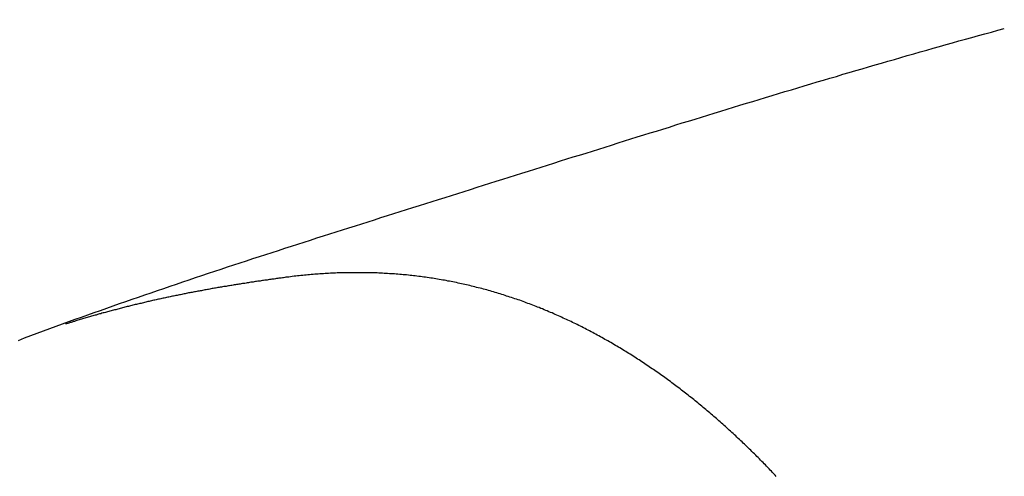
# Model space of a CAD drawing. Header units: millimetres. Extents: x -604189 to 881711, y -381903 to -7297.
# Tile 540 of 656: x -579599 to -579531, y -163908 to -163876. Entities that reach past the tile are written whole.
import ezdxf

# ---------------------------------------------------------------- set-up
doc = ezdxf.new("R2010")
doc.units = ezdxf.units.MM
doc.header["$LTSCALE"] = 100
doc.linetypes.add('0.5_0.5', pattern=[1, 0.5, -0.5])
doc.linetypes.add('ACAD_ISO04W100', pattern=[30.5, 24, -3, 0.5, -3])
doc.layers.get('Defpoints').update_dxf_attribs({"color": 30})
doc.layers.add('OPIS', color=7, linetype='Continuous')
doc.layers.add('strop osie', color=80, linetype='ACAD_ISO04W100', lineweight=5)
doc.styles.get("Standard").update_dxf_attribs({"font": 'romans.shx', "width": 0.5})
doc.dimstyles.new('1 50', dxfattribs={"dimtxt": 150, "dimasz": 80, "dimexe": 1, "dimexo": 1, "dimgap": 20, "dimtad": 1, "dimdec": 0, "dimlfac": 0.1, "dimtxsty": 'Standard', "dimblk": 'ARCHTICK', "dimcen": 200, "dimclrd": 2, "dimadec": 1, "dimazin": 0, "dimtfac": 1, "dimtdec": 0, "dimtmove": 0, "dimatfit": 3, "dimldrblk": 'ARCHTICK', "dimfxl": 120, "dimfxlon": 1, "dimtfill": 1, "dimarcsym": 0})

# ---------------------------------------------------------------- blocks, each defined once
blk = doc.blocks.new('_ArchTick')
at = {"layer": 'strop osie', "color": 0, "const_width": 0.15}
blk.add_lwpolyline([(-0.5, -0.5), (0.5, 0.5)], dxfattribs=at)
blk = doc.blocks.new('*D3294')
at = {"layer": 'Defpoints', "color": 0, "linetype": 'ByBlock', "lineweight": 5, "transparency": 16777216}
for p in [(-595783.126, -159420.303), (-593748.924, -159420.303), (-552118.935, -179940.303)]:
    blk.add_point(p, dxfattribs=at)
at = {"layer": 'OPIS', "color": 0, "linetype": 'Continuous', "lineweight": -2, "transparency": 16777216}
for p, q in [((-595723.126, -159420.303), (-595784.126, -159420.303)), ((-595723.126, -179940.303), (-595784.126, -179940.303))]:
    blk.add_line(p, q, dxfattribs=at)
at = {"layer": 'OPIS', "color": 2, "lineweight": -2, "transparency": 16777216}
blk.add_line((-595783.126, -179940.303), (-595783.126, -159420.303), dxfattribs=at)
at = {"layer": 'OPIS', "color": 2, "linetype": 'ByBlock', "lineweight": -2, "transparency": 16777216, "xscale": 80, "yscale": 80, "zscale": 80}
for p, rotation in [((-595783.126, -159420.303), 90), ((-595783.126, -179940.303), 270)]:
    blk.add_blockref('_ArchTick', p, dxfattribs=dict(at, rotation=rotation))
at = {"layer": 'OPIS', "color": 0, "linetype": 'ByBlock', "lineweight": 13, "transparency": 16777216, "insert": (-595878.126, -169680.303), "char_height": 150, "attachment_point": 5, "rotation": 90, "bg_fill": 3, "box_fill_scale": 1.1, "bg_fill_color": 256, "bg_fill_true_color": 13158600, "bg_fill_transparency": 0}
blk.add_mtext('2052', dxfattribs=at)

msp = doc.modelspace()

# ---------------------------------------------------------------- dimensions: what is measured, and where the dimension line sits
at = {"layer": 'OPIS', "color": 0, "linetype": 'ByBlock', "lineweight": 13}
dim = msp.add_linear_dim(base=(-595783.126, -159420.303), p1=(-552118.935, -179940.303), p2=(-593748.924, -159420.303), angle=90, dimstyle='1 50', override={"dimtmove": 1, "dimfxl": 60, "dimarcsym": 1}, dxfattribs=at)
dim.commit()
dim.dimension.update_dxf_attribs({"geometry": '*D3294', "text_midpoint": (-595878.126, -169680.303)})

# ---------------------------------------------------------------- next in the draw order: hatches: boundary and pattern name
at = {"layer": 'OPIS', "linetype": '0.5_0.5', "lineweight": 13}
h = msp.add_hatch(dxfattribs=at)
h.set_pattern_fill('ANSI37', color=0, scale=130)
h.set_pattern_definition([(45, (-597218.54, 256668.8), (-291.85832, 291.85832), []), (135, (-597218.54, 256668.8), (-291.85832, -291.85832), [])])
edge = h.paths.add_edge_path(flags=16)
edge.add_line((-570958.916, -168985.281), (-571058.916, -168985.281))
edge.add_line((-571058.916, -168985.281), (-572598.916, -168985.281))
edge.add_line((-572598.916, -168985.281), (-572598.915, -170470.3))
edge.add_line((-572598.915, -170470.3), (-570825.763, -170470.3))
edge.add_arc((-570508.916, -170339.099), 342.937, 180, 202.49364, ccw=False)
edge.add_arc((-570508.916, -170339.099), 342.937, 90, 180, ccw=False)
edge.add_line((-570508.916, -169996.163), (-570508.916, -169764.704))
edge.add_arc((-570058.916, -168985.281), 900, 180, 240, ccw=False)
edge = h.paths.add_edge_path(flags=17)
edge.add_line((-569358.915, -170085.281), (-569358.916, -168985.281))
edge.add_line((-569358.916, -168985.281), (-569358.917, -168985.281))
edge.add_line((-569358.917, -168985.281), (-569958.916, -168985.281))
edge.add_line((-569958.916, -168985.281), (-570058.916, -168985.281))
edge.add_line((-570058.916, -168985.281), (-570058.916, -168925.281))
edge.add_line((-570058.916, -168925.281), (-569958.916, -168925.281))
edge.add_line((-569958.916, -168925.281), (-569958.916, -168865.281))
edge.add_line((-569958.916, -168865.281), (-569358.916, -168865.281))
edge.add_line((-569358.916, -168865.281), (-569358.917, -166865.281))
edge.add_line((-569358.917, -166865.281), (-574098.917, -166865.286))
edge.add_line((-574098.917, -166865.286), (-574098.914, -171970.3))
edge.add_line((-574098.914, -171970.3), (-572608.913, -171970.3))
edge.add_line((-572608.913, -171970.3), (-571504.913, -170590.3))
edge.add_line((-571504.913, -170590.3), (-572718.915, -170590.3))
edge.add_line((-572718.915, -170590.3), (-572718.916, -168865.281))
edge.add_line((-572718.916, -168865.281), (-571058.916, -168865.281))
edge.add_line((-571058.916, -168865.281), (-571058.916, -168925.281))
edge.add_line((-571058.916, -168925.281), (-570958.916, -168925.281))
edge.add_line((-570958.916, -168925.281), (-570958.916, -168985.281))
edge.add_arc((-570058.916, -168985.281), 900, 180, 240)
edge.add_line((-570508.916, -169764.704), (-570508.916, -169996.163))
edge.add_arc((-570508.916, -170339.099), 342.937, 0, 90, ccw=False)
edge.add_arc((-570508.916, -170339.099), 342.937, 208.97989, 360, ccw=False)
edge.add_line((-570808.913, -170505.253), (-570808.913, -171171.086))
edge.add_arc((-570808.913, -171220.3), 49.214, 0, 90, ccw=False)
edge.add_arc((-570808.913, -171220.3), 49.214, 270, 360, ccw=False)
edge.add_line((-570808.913, -171269.514), (-570808.913, -171970.3))
edge.add_line((-570808.913, -171970.3), (-569358.914, -171970.3))
edge.add_line((-569358.914, -171970.3), (-569358.915, -170085.281))
h.paths.add_polyline_path([(-561118.924, -159870.303), (-590334.655, -159870.303), (-590334.655, -161470.303), (-562318.924, -161470.303), (-562318.924, -172095.292), (-561118.924, -172095.291), (-561118.924, -168350.303), (-552073.919, -168350.303), (-552073.92, -167150.303), (-561118.924, -167150.303)])
h.paths.add_polyline_path([(-572856.927, -169813.68), (-569451.07, -169813.68), (-569451.07, -169408.68), (-572856.927, -169408.68)], flags=16)
at = {"layer": 'OPIS', "linetype": 'ByBlock', "lineweight": 15}
h = msp.add_hatch(dxfattribs=at)
h.set_pattern_fill('ANSI37', color=0, scale=80, angle=45)
h.set_pattern_definition([(90, (-298582.96, 32475.8), (-254, 0), []), (180, (-298582.96, 32475.8), (-3e-14, -254), [])])
edge = h.paths.add_edge_path()
edge.add_arc((-579589.086, -167378.931), 50, 0, 90)
edge.add_line((-579589.086, -167328.931), (-579794.086, -167328.93))
edge.add_arc((-579794.086, -167378.93), 50, 89.99957, 180)
edge.add_line((-579844.086, -167378.93), (-579844.086, -167822.93))
edge.add_arc((-579794.086, -167822.93), 50, 180, 270)
edge.add_line((-579794.086, -167872.93), (-579589.085, -167872.931))
edge.add_arc((-579589.086, -167822.931), 50, 270.00137, 360)
edge.add_line((-579539.086, -167822.931), (-579539.086, -167378.931))
edge = h.paths.add_edge_path()
edge.add_arc((-579589.086, -167378.931), 50, 0, 90)
edge.add_line((-579589.086, -167328.931), (-579794.086, -167328.93))
edge.add_arc((-579794.086, -167378.93), 50, 89.99957, 180)
edge.add_line((-579844.086, -167378.93), (-579844.086, -167822.93))
edge.add_arc((-579794.086, -167822.93), 50, 180, 270)
edge.add_line((-579794.086, -167872.93), (-579589.085, -167872.931))
edge.add_arc((-579589.086, -167822.931), 50, 270.00137, 360)
edge.add_line((-579539.086, -167822.931), (-579539.086, -167378.931))
edge = h.paths.add_edge_path()
edge.add_line((-579899.087, -167300.93), (-579424.086, -167300.93))
edge.add_line((-579424.086, -167300.93), (-579424.086, -167900.93))
edge.add_line((-579424.086, -167900.93), (-579898.789, -167900.93))
edge.add_arc((-579899.086, -167892.935), 8, 180, 272.12845, ccw=False)
edge.add_line((-579907.086, -167892.935), (-579907.086, -167308.93))
edge.add_arc((-579899.086, -167308.93), 8, 90.0036, 180, ccw=False)
h.paths.add_polyline_path([(-581519.932, -164217.829), (-581520.004, -164223.092), (-581520.079, -164228.355), (-581520.156, -164233.617), (-581520.235, -164238.88), (-581520.318, -164244.143), (-581520.402, -164249.406), (-581520.489, -164254.669), (-581520.579, -164259.931), (-581520.671, -164265.194), (-581520.766, -164270.457), (-581520.863, -164275.719), (-581520.962, -164280.982), (-581521.064, -164286.244), (-581521.169, -164291.506), (-581521.276, -164296.769), (-581521.386, -164302.031), (-581521.498, -164307.293), (-581521.613, -164312.556), (-581521.73, -164317.818), (-581521.85, -164323.08), (-581521.972, -164328.342), (-581522.097, -164333.604), (-581522.225, -164338.866), (-581522.355, -164344.127), (-581522.488, -164349.389), (-581522.623, -164354.651), (-581522.76, -164359.913), (-581522.901, -164365.174), (-581523.043, -164370.436), (-581523.189, -164375.697), (-581523.337, -164380.958), (-581523.487, -164386.22), (-581523.64, -164391.481), (-581523.795, -164396.742), (-581523.953, -164402.003), (-581874.489, -164402.003), (-581874.664, -164396.198), (-581874.835, -164390.392), (-581875.003, -164384.587), (-581875.168, -164378.781), (-581875.329, -164372.976), (-581875.488, -164367.17), (-581875.643, -164361.364), (-581875.796, -164355.558), (-581875.945, -164349.752), (-581876.092, -164343.946), (-581876.235, -164338.14), (-581876.375, -164332.334), (-581876.512, -164326.527), (-581876.646, -164320.721), (-581876.777, -164314.914), (-581876.904, -164309.108), (-581877.029, -164303.301), (-581877.151, -164297.495), (-581877.269, -164291.688), (-581877.385, -164285.881), (-581877.497, -164280.074), (-581877.606, -164274.267), (-581877.713, -164268.461), (-581877.816, -164262.653), (-581877.916, -164256.846), (-581878.014, -164251.039), (-581878.108, -164245.232), (-581878.199, -164239.425), (-581878.287, -164233.618), (-581878.372, -164227.81), (-581878.454, -164222.003), (-581878.533, -164216.196), (-581878.609, -164210.388), (-581878.682, -164204.581), (-581878.751, -164198.773), (-581878.818, -164192.966), (-581878.881, -164187.158), (-581878.941, -164181.35), (-581878.997, -164175.543), (-581879.051, -164169.735), (-581879.101, -164163.927), (-581879.147, -164158.12), (-581879.191, -164152.312), (-581879.231, -164146.504), (-581879.267, -164140.696), (-581879.301, -164134.888), (-581879.332, -164129.081), (-581879.361, -164123.273), (-581879.388, -164117.465), (-581879.413, -164111.657), (-581879.437, -164105.849), (-581879.459, -164100.041), (-581879.475, -164094.233), (-581879.48, -164088.425), (-581879.472, -164082.617), (-581879.448, -164076.809), (-581879.406, -164071.002), (-581879.347, -164065.194), (-581879.269, -164059.387), (-581879.171, -164053.58), (-581879.054, -164047.773), (-581878.917, -164041.967), (-581878.759, -164036.161), (-581878.581, -164030.356), (-581878.381, -164024.551), (-581878.159, -164018.747), (-581877.914, -164012.944), (-581877.642, -164007.143), (-581877.341, -164001.342), (-581877.009, -163995.544), (-581876.642, -163989.748), (-581876.238, -163983.954), (-581875.795, -163978.163), (-581875.304, -163972.376), (-581874.753, -163966.594), (-581874.129, -163960.82), (-581873.419, -163955.056), (-581872.605, -163949.306), (-581871.67, -163943.574), (-581870.596, -163937.865), (-581869.362, -163932.188), (-581867.941, -163926.557), (-581866.302, -163920.987), (-581864.416, -163915.495), (-581862.246, -163910.11), (-581859.744, -163904.869), (-581856.869, -163899.824), (-581853.582, -163895.036), (-581849.851, -163890.591), (-581845.671, -163886.563), (-581841.105, -163882.977), (-581836.224, -163879.833), (-581831.097, -163877.106), (-581825.784, -163874.761), (-581820.336, -163872.759), (-581814.785, -163871.064), (-581809.154, -163869.636), (-581803.468, -163868.44), (-581797.747, -163867.44), (-581792, -163866.603), (-581786.235, -163865.9), (-581780.458, -163865.297), (-581774.674, -163864.778), (-581768.884, -163864.334), (-581763.088, -163863.958), (-581757.289, -163863.646), (-581751.486, -163863.39), (-581745.681, -163863.186), (-581739.874, -163863.026), (-581734.068, -163862.906), (-581728.26, -163862.819), (-581722.453, -163862.761), (-581716.645, -163862.725), (-581710.837, -163862.707), (-581705.029, -163862.7), (-581699.221, -163862.698), (-581693.958, -163862.699), (-581688.694, -163862.704), (-581683.431, -163862.718), (-581678.167, -163862.744), (-581672.904, -163862.788), (-581667.641, -163862.852), (-581662.379, -163862.942), (-581657.117, -163863.062), (-581651.856, -163863.215), (-581646.596, -163863.407), (-581641.337, -163863.64), (-581636.081, -163863.919), (-581630.828, -163864.249), (-581625.579, -163864.634), (-581620.334, -163865.078), (-581615.096, -163865.587), (-581609.864, -163866.17), (-581604.645, -163866.847), (-581599.442, -163867.642), (-581594.263, -163868.578), (-581589.115, -163869.676), (-581584.013, -163870.965), (-581578.971, -163872.474), (-581574.009, -163874.23), (-581569.153, -163876.259), (-581564.436, -163878.591), (-581559.896, -163881.253), (-581555.585, -163884.268), (-581551.554, -163887.652), (-581547.857, -163891.394), (-581544.534, -163895.471), (-581541.574, -163899.824), (-581538.952, -163904.387), (-581536.64, -163909.114), (-581534.606, -163913.968), (-581532.817, -163918.918), (-581531.241, -163923.939), (-581529.854, -163929.016), (-581528.636, -163934.137), (-581527.564, -163939.29), (-581526.619, -163944.467), (-581525.784, -163949.663), (-581525.048, -163954.875), (-581524.397, -163960.099), (-581523.818, -163965.33), (-581523.302, -163970.568), (-581522.84, -163975.811), (-581522.421, -163981.058), (-581522.037, -163986.308), (-581521.685, -163991.559), (-581521.363, -163996.813), (-581521.067, -164002.068), (-581520.796, -164007.324), (-581520.549, -164012.582), (-581520.322, -164017.84), (-581520.116, -164023.1), (-581519.928, -164028.36), (-581519.759, -164033.621), (-581519.607, -164038.882), (-581519.472, -164044.144), (-581519.354, -164049.406), (-581519.252, -164054.668), (-581519.166, -164059.931), (-581519.096, -164065.194), (-581519.041, -164070.457), (-581519.001, -164075.72), (-581518.976, -164080.984), (-581518.964, -164086.247), (-581518.964, -164091.51), (-581518.974, -164096.774), (-581518.991, -164102.037), (-581519.012, -164107.301), (-581519.034, -164112.564), (-581519.057, -164117.828), (-581519.081, -164123.091), (-581519.107, -164128.354), (-581519.135, -164133.618), (-581519.165, -164138.881), (-581519.197, -164144.144), (-581519.232, -164149.408), (-581519.269, -164154.671), (-581519.31, -164159.934), (-581519.353, -164165.198), (-581519.399, -164170.461), (-581519.447, -164175.724), (-581519.498, -164180.987), (-581519.552, -164186.25), (-581519.609, -164191.513), (-581519.668, -164196.777), (-581519.73, -164202.04), (-581519.795, -164207.303), (-581519.862, -164212.566)])
h.paths.add_polyline_path([(-582118.924, -164407.051), (-579418.924, -164407.051), (-579418.924, -162910.783), (-582118.924, -162910.783)])
h.paths.add_polyline_path([(-581950.717, -164839.225), (-581944.91, -164839.127), (-581939.103, -164839.033), (-581933.295, -164838.942), (-581927.488, -164838.854), (-581921.681, -164838.769), (-581915.873, -164838.687), (-581910.066, -164838.608), (-581904.259, -164838.532), (-581898.451, -164838.459), (-581892.644, -164838.39), (-581886.836, -164838.323), (-581881.028, -164838.26), (-581875.221, -164838.2), (-581869.413, -164838.144), (-581863.605, -164838.09), (-581857.798, -164838.04), (-581851.99, -164837.994), (-581846.182, -164837.95), (-581840.374, -164837.91), (-581834.567, -164837.874), (-581828.759, -164837.84), (-581822.951, -164837.809), (-581817.143, -164837.78), (-581811.335, -164837.753), (-581805.527, -164837.728), (-581799.719, -164837.704), (-581793.912, -164837.682), (-581788.104, -164837.666), (-581782.296, -164837.661), (-581776.488, -164837.669), (-581770.68, -164837.693), (-581764.872, -164837.735), (-581759.065, -164837.794), (-581753.257, -164837.872), (-581747.45, -164837.97), (-581741.643, -164838.087), (-581735.837, -164838.224), (-581730.031, -164838.382), (-581724.226, -164838.56), (-581718.422, -164838.76), (-581712.618, -164838.982), (-581706.815, -164839.227), (-581701.013, -164839.499), (-581695.213, -164839.8), (-581689.415, -164840.132), (-581683.618, -164840.499), (-581677.825, -164840.903), (-581672.034, -164841.346), (-581666.246, -164841.837), (-581660.465, -164842.388), (-581654.691, -164843.012), (-581648.927, -164843.722), (-581643.176, -164844.536), (-581637.444, -164845.471), (-581631.736, -164846.545), (-581626.059, -164847.779), (-581620.428, -164849.2), (-581614.858, -164850.839), (-581609.366, -164852.725), (-581603.98, -164854.895), (-581598.739, -164857.397), (-581593.694, -164860.272), (-581588.906, -164863.559), (-581584.462, -164867.29), (-581580.433, -164871.47), (-581576.847, -164876.036), (-581573.704, -164880.917), (-581570.976, -164886.044), (-581568.631, -164891.357), (-581566.63, -164896.805), (-581564.934, -164902.356), (-581563.507, -164907.987), (-581562.31, -164913.673), (-581561.31, -164919.394), (-581560.474, -164925.141), (-581559.77, -164930.906), (-581559.168, -164936.683), (-581558.648, -164942.467), (-581558.204, -164948.257), (-581557.829, -164954.053), (-581557.516, -164959.852), (-581557.261, -164965.655), (-581557.056, -164971.46), (-581556.897, -164977.267), (-581556.776, -164983.073), (-581556.69, -164988.881), (-581556.631, -164994.688), (-581556.596, -165000.496), (-581556.577, -165006.304), (-581556.57, -165012.112), (-581556.569, -165017.92), (-581556.57, -165023.183), (-581556.575, -165028.447), (-581556.588, -165033.71), (-581556.615, -165038.974), (-581556.658, -165044.237), (-581556.723, -165049.5), (-581556.813, -165054.762), (-581556.932, -165060.024), (-581557.086, -165065.285), (-581557.277, -165070.545), (-581557.51, -165075.804), (-581557.79, -165081.06), (-581558.119, -165086.313), (-581558.504, -165091.562), (-581558.949, -165096.807), (-581559.458, -165102.045), (-581560.04, -165107.276), (-581560.717, -165112.496), (-581561.513, -165117.699), (-581562.448, -165122.878), (-581563.547, -165128.026), (-581564.836, -165133.128), (-581566.345, -165138.17), (-581568.1, -165143.132), (-581570.129, -165147.988), (-581572.461, -165152.705), (-581575.123, -165157.245), (-581578.139, -165161.556), (-581581.522, -165165.587), (-581585.265, -165169.284), (-581589.342, -165172.607), (-581593.694, -165175.567), (-581598.257, -165178.189), (-581602.985, -165180.501), (-581607.838, -165182.535), (-581612.788, -165184.324), (-581617.81, -165185.9), (-581622.887, -165187.287), (-581628.007, -165188.505), (-581633.16, -165189.577), (-581638.337, -165190.522), (-581643.534, -165191.357), (-581648.746, -165192.093), (-581653.969, -165192.744), (-581659.201, -165193.323), (-581664.439, -165193.839), (-581669.682, -165194.301), (-581674.929, -165194.72), (-581680.178, -165195.104), (-581685.43, -165195.456), (-581690.683, -165195.778), (-581695.938, -165196.074), (-581701.195, -165196.345), (-581706.452, -165196.592), (-581711.711, -165196.819), (-581716.97, -165197.025), (-581722.23, -165197.213), (-581727.491, -165197.382), (-581732.752, -165197.534), (-581738.014, -165197.669), (-581743.276, -165197.787), (-581748.539, -165197.889), (-581753.801, -165197.975), (-581759.064, -165198.045), (-581764.327, -165198.1), (-581769.591, -165198.14), (-581774.854, -165198.165), (-581780.118, -165198.177), (-581785.381, -165198.177), (-581790.644, -165198.167), (-581795.908, -165198.15), (-581801.171, -165198.129), (-581806.435, -165198.107), (-581811.698, -165198.084), (-581816.961, -165198.06), (-581822.225, -165198.034), (-581827.488, -165198.006), (-581832.752, -165197.976), (-581838.015, -165197.944), (-581843.278, -165197.909), (-581848.541, -165197.872), (-581853.805, -165197.831), (-581859.068, -165197.788), (-581864.331, -165197.742), (-581869.594, -165197.694), (-581874.858, -165197.643), (-581880.121, -165197.589), (-581885.384, -165197.532), (-581890.647, -165197.473), (-581895.91, -165197.411), (-581901.173, -165197.346), (-581906.436, -165197.279), (-581911.699, -165197.209), (-581916.962, -165197.137), (-581922.225, -165197.062), (-581927.488, -165196.985), (-581932.751, -165196.906), (-581938.014, -165196.823), (-581943.276, -165196.739), (-581948.539, -165196.652), (-581953.802, -165196.562), (-581959.064, -165196.47), (-581964.327, -165196.375), (-581969.59, -165196.278), (-581974.852, -165196.179), (-581980.115, -165196.077), (-581985.377, -165195.972), (-581990.639, -165195.865), (-581995.902, -165195.755), (-582001.164, -165195.643), (-582006.426, -165195.528), (-582011.688, -165195.411), (-582016.95, -165195.291), (-582022.212, -165195.169), (-582027.474, -165195.044), (-582032.736, -165194.916), (-582037.998, -165194.786), (-582043.26, -165194.653), (-582048.521, -165194.518), (-582053.783, -165194.381), (-582059.045, -165194.24), (-582064.306, -165194.098), (-582069.568, -165193.952), (-582074.829, -165193.804), (-582080.09, -165193.654), (-582085.351, -165193.501), (-582090.613, -165193.346), (-582095.874, -165193.188), (-582095.874, -164842.652), (-582090.068, -164842.477), (-582084.263, -164842.306), (-582078.457, -164842.138), (-582072.652, -164841.973), (-582066.846, -164841.812), (-582061.04, -164841.653), (-582055.235, -164841.498), (-582049.429, -164841.345), (-582043.623, -164841.196), (-582037.817, -164841.049), (-582032.01, -164840.906), (-582026.204, -164840.766), (-582020.398, -164840.629), (-582014.591, -164840.495), (-582008.785, -164840.364), (-582002.978, -164840.237), (-581997.172, -164840.112), (-581991.365, -164839.99), (-581985.558, -164839.872), (-581979.752, -164839.756), (-581973.945, -164839.644), (-581968.138, -164839.535), (-581962.331, -164839.428), (-581956.524, -164839.325)])
edge = h.paths.add_edge_path()
edge.add_arc((-581748.924, -162268.543), 50, 0, 90.00043)
edge.add_line((-581748.924, -162218.543), (-581953.924, -162218.545))
edge.add_arc((-581953.924, -162268.545), 50, 90.00087, 180)
edge.add_line((-582003.924, -162268.545), (-582003.924, -162712.545))
edge.add_arc((-581953.924, -162712.545), 50, 180, 270.00224)
edge.add_line((-581953.922, -162762.545), (-581748.923, -162762.543))
edge.add_arc((-581748.924, -162712.543), 50, 270.00087, 360)
edge.add_line((-581698.924, -162712.543), (-581698.924, -162268.543))
edge = h.paths.add_edge_path()
edge.add_arc((-581748.924, -161668.543), 50, 0, 90.00043)
edge.add_line((-581748.924, -161618.543), (-581953.924, -161618.545))
edge.add_arc((-581953.924, -161668.545), 50, 90.00087, 180)
edge.add_line((-582003.924, -161668.545), (-582003.924, -162112.545))
edge.add_arc((-581953.924, -162112.545), 50, 180, 270.00224)
edge.add_line((-581953.922, -162162.545), (-581748.923, -162162.543))
edge.add_arc((-581748.924, -162112.543), 50, 270.00087, 360)
edge.add_line((-581698.924, -162112.543), (-581698.924, -161668.543))
h.paths.add_polyline_path([(-582118.924, -162790.543), (-579418.924, -162790.543), (-579418.924, -161590.543), (-582118.924, -161590.543)])
edge = h.paths.add_edge_path()
edge.add_arc((-579794.086, -168270.003), 50, 89.99957, 180)
edge.add_line((-579844.086, -168270.003), (-579844.086, -168714.003))
edge.add_arc((-579794.086, -168714.003), 50, 180, 270)
edge.add_line((-579794.086, -168764.003), (-579589.085, -168764.004))
edge.add_arc((-579589.086, -168714.004), 50, 270.00137, 360)
edge.add_line((-579539.086, -168714.004), (-579539.086, -168270.004))
edge.add_arc((-579589.086, -168270.004), 50, 0, 90)
edge.add_line((-579589.086, -168220.004), (-579794.086, -168220.003))
edge = h.paths.add_edge_path()
edge.add_arc((-579589.086, -169161.078), 50, 0, 90)
edge.add_line((-579589.086, -169111.078), (-579794.086, -169111.076))
edge.add_arc((-579794.086, -169161.076), 50, 89.99957, 180)
edge.add_line((-579844.086, -169161.076), (-579844.086, -169605.076))
edge.add_arc((-579794.086, -169605.076), 50, 180, 270)
edge.add_line((-579794.086, -169655.076), (-579589.085, -169655.078))
edge.add_arc((-579589.086, -169605.078), 50, 270.00137, 360)
edge.add_line((-579539.086, -169605.078), (-579539.086, -169161.078))
edge = h.paths.add_edge_path()
edge.add_arc((-579794.086, -170052.15), 50, 89.99957, 180)
edge.add_line((-579844.086, -170052.15), (-579844.086, -170496.15))
edge.add_arc((-579794.086, -170496.15), 50, 180, 270)
edge.add_line((-579794.086, -170546.15), (-579589.085, -170546.151))
edge.add_arc((-579589.086, -170496.151), 50, 270.00137, 360)
edge.add_line((-579539.086, -170496.151), (-579539.086, -170052.151))
edge.add_arc((-579589.086, -170052.151), 50, 0, 90)
edge.add_line((-579589.086, -170002.151), (-579794.086, -170002.15))
edge = h.paths.add_edge_path()
edge.add_arc((-579794.086, -170943.223), 50, 89.99957, 180)
edge.add_line((-579844.086, -170943.223), (-579844.086, -171387.223))
edge.add_arc((-579794.086, -171387.223), 50, 180, 270)
edge.add_line((-579794.086, -171437.223), (-579589.085, -171437.224))
edge.add_arc((-579589.086, -171387.224), 50, 270.00137, 360)
edge.add_line((-579539.086, -171387.224), (-579539.086, -170943.224))
edge.add_arc((-579589.086, -170943.224), 50, 0, 90)
edge.add_line((-579589.086, -170893.224), (-579794.086, -170893.223))
h.paths.add_polyline_path([(-579418.924, -164527.291), (-582118.924, -164527.291), (-582118.924, -171970.3), (-579418.924, -171970.3)])

# ---------------------------------------------------------------- next in the draw order: linework, layer by layer
at = {"color": 0}
for points in [[(-579599.52, -163898.1, 0), (-579599.084, -163897.93, 0), (-579598.647, -163897.77, 0), (-579598.21, -163897.61, 0), (-579597.773, -163897.44, 0), (-579597.336, -163897.28, 0), (-579596.899, -163897.12, 0), (-579596.461, -163896.96, 0), (-579596.023, -163896.8, 0), (-579595.585, -163896.64, 0), (-579595.147, -163896.49, 0), (-579594.708, -163896.33, 0), (-579594.269, -163896.17, 0), (-579593.83, -163896.02, 0), (-579593.391, -163895.86, 0), (-579592.951, -163895.71, 0), (-579592.512, -163895.55, 0), (-579592.072, -163895.4, 0), (-579591.632, -163895.24, 0), (-579591.191, -163895.09, 0), (-579590.751, -163894.94, 0), (-579590.31, -163894.79, 0), (-579589.869, -163894.64, 0), (-579589.428, -163894.49, 0), (-579588.987, -163894.34, 0), (-579588.546, -163894.19, 0), (-579588.104, -163894.04, 0), (-579587.663, -163893.89, 0), (-579587.221, -163893.74, 0), (-579586.779, -163893.59, 0), (-579586.337, -163893.44, 0), (-579585.894, -163893.3, 0), (-579585.452, -163893.15, 0), (-579585.009, -163893, 0), (-579584.567, -163892.86, 0), (-579584.124, -163892.71, 0), (-579583.681, -163892.57, 0), (-579583.238, -163892.42, 0), (-579582.794, -163892.28, 0), (-579582.351, -163892.13, 0), (-579581.908, -163891.99, 0), (-579581.464, -163891.85, 0), (-579581.021, -163891.7, 0), (-579580.577, -163891.56, 0), (-579580.133, -163891.42, 0), (-579579.689, -163891.27, 0), (-579579.245, -163891.13, 0), (-579578.801, -163890.99, 0), (-579578.357, -163890.85, 0), (-579577.913, -163890.7, 0), (-579577.469, -163890.56, 0), (-579577.025, -163890.42, 0), (-579576.58, -163890.28, 0), (-579576.136, -163890.14, 0), (-579575.691, -163890, 0), (-579575.247, -163889.86, 0), (-579574.802, -163889.72, 0), (-579574.358, -163889.57, 0), (-579573.913, -163889.43, 0), (-579573.469, -163889.29, 0), (-579573.024, -163889.15, 0), (-579572.579, -163889.01, 0), (-579572.135, -163888.87, 0), (-579571.69, -163888.73, 0), (-579571.245, -163888.59, 0), (-579570.801, -163888.45, 0), (-579570.356, -163888.31, 0), (-579569.911, -163888.17, 0), (-579569.467, -163888.03, 0), (-579569.022, -163887.89, 0), (-579568.577, -163887.75, 0), (-579568.133, -163887.61, 0), (-579567.688, -163887.47, 0), (-579567.243, -163887.33, 0), (-579566.799, -163887.19, 0), (-579566.354, -163887.05, 0), (-579565.909, -163886.91, 0), (-579565.465, -163886.77, 0), (-579565.02, -163886.63, 0), (-579564.576, -163886.49, 0), (-579564.131, -163886.35, 0), (-579563.686, -163886.21, 0), (-579563.242, -163886.07, 0), (-579562.797, -163885.92, 0), (-579562.352, -163885.78, 0), (-579561.908, -163885.64, 0), (-579561.463, -163885.5, 0), (-579561.018, -163885.36, 0), (-579560.574, -163885.23, 0), (-579560.129, -163885.09, 0), (-579559.684, -163884.95, 0), (-579559.239, -163884.81, 0), (-579558.795, -163884.67, 0), (-579558.35, -163884.53, 0), (-579557.905, -163884.39, 0), (-579557.46, -163884.25, 0), (-579557.015, -163884.11, 0), (-579556.57, -163883.97, 0), (-579556.125, -163883.83, 0), (-579555.68, -163883.69, 0), (-579555.235, -163883.56, 0), (-579554.79, -163883.42, 0), (-579554.345, -163883.28, 0), (-579553.9, -163883.14, 0), (-579553.454, -163883, 0), (-579553.009, -163882.87, 0), (-579552.564, -163882.73, 0), (-579552.118, -163882.59, 0), (-579551.673, -163882.45, 0), (-579551.228, -163882.32, 0), (-579550.782, -163882.18, 0), (-579550.336, -163882.04, 0), (-579549.891, -163881.91, 0), (-579549.445, -163881.77, 0), (-579548.999, -163881.63, 0), (-579548.554, -163881.5, 0), (-579548.108, -163881.36, 0), (-579547.662, -163881.23, 0), (-579547.216, -163881.09, 0), (-579546.77, -163880.96, 0), (-579546.323, -163880.82, 0), (-579545.877, -163880.69, 0), (-579545.431, -163880.55, 0), (-579544.985, -163880.42, 0), (-579544.538, -163880.29, 0), (-579544.092, -163880.15, 0), (-579543.645, -163880.02, 0), (-579543.198, -163879.89, 0), (-579542.751, -163879.76, 0), (-579542.305, -163879.62, 0), (-579541.858, -163879.49, 0), (-579541.411, -163879.36, 0), (-579540.963, -163879.23, 0), (-579540.516, -163879.1, 0), (-579540.069, -163878.97, 0), (-579539.622, -163878.84, 0), (-579539.174, -163878.71, 0), (-579538.726, -163878.58, 0), (-579538.279, -163878.45, 0), (-579537.831, -163878.32, 0), (-579537.383, -163878.19, 0), (-579536.935, -163878.06, 0), (-579536.487, -163877.94, 0), (-579536.039, -163877.81, 0), (-579535.59, -163877.68, 0), (-579535.142, -163877.55, 0), (-579534.693, -163877.43, 0), (-579534.245, -163877.3, 0), (-579533.796, -163877.18, 0), (-579533.347, -163877.05, 0), (-579532.898, -163876.93, 0), (-579532.449, -163876.8, 0), (-579532, -163876.68, 0), (-579531.55, -163876.55, 0), (-579531.101, -163876.43, 0)], [(-579580.867, -163893.71, 0), (-579580.949, -163893.72, 0), (-579581.031, -163893.73, 0), (-579581.112, -163893.75, 0), (-579581.194, -163893.76, 0), (-579581.276, -163893.77, 0), (-579581.357, -163893.78, 0), (-579581.439, -163893.79, 0), (-579581.521, -163893.8, 0), (-579581.602, -163893.81, 0), (-579581.684, -163893.82, 0), (-579581.766, -163893.84, 0), (-579581.847, -163893.85, 0), (-579581.929, -163893.86, 0), (-579582.011, -163893.87, 0), (-579582.092, -163893.88, 0), (-579582.174, -163893.89, 0), (-579582.255, -163893.91, 0), (-579582.337, -163893.92, 0), (-579582.419, -163893.93, 0), (-579582.5, -163893.94, 0), (-579582.582, -163893.95, 0), (-579582.663, -163893.96, 0), (-579582.745, -163893.98, 0), (-579582.826, -163893.99, 0), (-579582.908, -163894, 0), (-579582.99, -163894.01, 0), (-579583.071, -163894.02, 0), (-579583.153, -163894.04, 0), (-579583.234, -163894.05, 0), (-579583.316, -163894.06, 0), (-579583.397, -163894.07, 0), (-579583.479, -163894.09, 0), (-579583.56, -163894.1, 0), (-579583.642, -163894.11, 0), (-579583.723, -163894.12, 0), (-579583.805, -163894.14, 0), (-579583.886, -163894.15, 0), (-579583.967, -163894.16, 0), (-579584.049, -163894.17, 0), (-579584.13, -163894.19, 0), (-579584.212, -163894.2, 0), (-579584.293, -163894.21, 0), (-579584.375, -163894.23, 0), (-579584.456, -163894.24, 0), (-579584.537, -163894.25, 0), (-579584.619, -163894.27, 0), (-579584.7, -163894.28, 0), (-579584.781, -163894.29, 0), (-579584.863, -163894.31, 0), (-579584.944, -163894.32, 0), (-579585.025, -163894.33, 0), (-579585.107, -163894.35, 0), (-579585.188, -163894.36, 0), (-579585.269, -163894.37, 0), (-579585.351, -163894.39, 0), (-579585.432, -163894.4, 0), (-579585.513, -163894.41, 0), (-579585.594, -163894.43, 0), (-579585.676, -163894.44, 0), (-579585.757, -163894.46, 0), (-579585.838, -163894.47, 0), (-579585.919, -163894.48, 0), (-579586.001, -163894.5, 0), (-579586.082, -163894.51, 0), (-579586.163, -163894.53, 0), (-579586.244, -163894.54, 0), (-579586.325, -163894.56, 0), (-579586.406, -163894.57, 0), (-579586.487, -163894.59, 0), (-579586.569, -163894.6, 0), (-579586.65, -163894.62, 0), (-579586.731, -163894.63, 0), (-579586.812, -163894.65, 0), (-579586.893, -163894.66, 0), (-579586.974, -163894.68, 0), (-579587.055, -163894.69, 0), (-579587.136, -163894.71, 0), (-579587.217, -163894.72, 0), (-579587.298, -163894.74, 0), (-579587.379, -163894.75, 0), (-579587.46, -163894.77, 0), (-579587.541, -163894.78, 0), (-579587.622, -163894.8, 0), (-579587.703, -163894.81, 0), (-579587.784, -163894.83, 0), (-579587.865, -163894.85, 0), (-579587.946, -163894.86, 0), (-579588.026, -163894.88, 0), (-579588.107, -163894.89, 0), (-579588.188, -163894.91, 0), (-579588.269, -163894.93, 0), (-579588.35, -163894.94, 0), (-579588.431, -163894.96, 0), (-579588.511, -163894.98, 0), (-579588.592, -163894.99, 0), (-579588.673, -163895.01, 0), (-579588.754, -163895.03, 0), (-579588.834, -163895.04, 0), (-579588.915, -163895.06, 0), (-579588.996, -163895.08, 0), (-579589.076, -163895.09, 0), (-579589.157, -163895.11, 0), (-579589.238, -163895.13, 0), (-579589.318, -163895.15, 0), (-579589.399, -163895.16, 0), (-579589.479, -163895.18, 0), (-579589.56, -163895.2, 0), (-579589.64, -163895.22, 0), (-579589.721, -163895.23, 0), (-579589.801, -163895.25, 0), (-579589.882, -163895.27, 0), (-579589.962, -163895.29, 0), (-579590.043, -163895.3, 0), (-579590.123, -163895.32, 0), (-579590.204, -163895.34, 0), (-579590.284, -163895.36, 0), (-579590.365, -163895.38, 0), (-579590.445, -163895.4, 0), (-579590.525, -163895.41, 0), (-579590.606, -163895.43, 0), (-579590.686, -163895.45, 0), (-579590.766, -163895.47, 0), (-579590.846, -163895.49, 0), (-579590.927, -163895.51, 0), (-579591.007, -163895.53, 0), (-579591.087, -163895.55, 0), (-579591.167, -163895.57, 0), (-579591.247, -163895.58, 0), (-579591.328, -163895.6, 0), (-579591.408, -163895.62, 0), (-579591.488, -163895.64, 0), (-579591.568, -163895.66, 0), (-579591.648, -163895.68, 0), (-579591.728, -163895.7, 0), (-579591.808, -163895.72, 0), (-579591.888, -163895.74, 0), (-579591.968, -163895.76, 0), (-579592.048, -163895.78, 0), (-579592.128, -163895.8, 0), (-579592.208, -163895.82, 0), (-579592.288, -163895.84, 0), (-579592.368, -163895.86, 0), (-579592.447, -163895.88, 0), (-579592.527, -163895.9, 0), (-579592.607, -163895.93, 0), (-579592.687, -163895.95, 0), (-579592.767, -163895.97, 0), (-579592.846, -163895.99, 0), (-579592.926, -163896.01, 0), (-579593.006, -163896.03, 0), (-579593.085, -163896.05, 0), (-579593.165, -163896.07, 0), (-579593.245, -163896.09, 0), (-579593.324, -163896.12, 0), (-579593.404, -163896.14, 0), (-579593.483, -163896.16, 0), (-579593.563, -163896.18, 0), (-579593.642, -163896.2, 0), (-579593.722, -163896.22, 0), (-579593.801, -163896.25, 0), (-579593.881, -163896.27, 0), (-579593.96, -163896.29, 0), (-579594.04, -163896.31, 0), (-579594.119, -163896.34, 0), (-579594.198, -163896.36, 0), (-579594.278, -163896.38, 0), (-579594.357, -163896.4, 0), (-579594.436, -163896.43, 0), (-579594.515, -163896.45, 0), (-579594.595, -163896.47, 0), (-579594.674, -163896.49, 0), (-579594.753, -163896.52, 0), (-579594.832, -163896.54, 0), (-579594.911, -163896.56, 0), (-579594.99, -163896.59, 0), (-579595.069, -163896.61, 0), (-579595.148, -163896.63, 0), (-579595.227, -163896.66, 0), (-579595.306, -163896.68, 0), (-579595.385, -163896.71, 0), (-579595.464, -163896.73, 0), (-579595.543, -163896.75, 0), (-579595.622, -163896.78, 0), (-579595.701, -163896.8, 0), (-579595.779, -163896.83, 0), (-579595.858, -163896.85, 0), (-579595.937, -163896.87, 0), (-579596.016, -163896.9, 0), (-579596.094, -163896.92, 0), (-579596.173, -163896.95, 0), (-579596.252, -163896.97, 0)], [(-579546.928, -163907.55, 0), (-579547.011, -163907.46, 0), (-579547.093, -163907.37, 0), (-579547.176, -163907.29, 0), (-579547.259, -163907.2, 0), (-579547.342, -163907.11, 0), (-579547.425, -163907.02, 0), (-579547.509, -163906.94, 0), (-579547.593, -163906.85, 0), (-579547.676, -163906.76, 0), (-579547.76, -163906.68, 0), (-579547.845, -163906.59, 0), (-579547.929, -163906.51, 0), (-579548.014, -163906.42, 0), (-579548.098, -163906.33, 0), (-579548.183, -163906.25, 0), (-579548.268, -163906.16, 0), (-579548.354, -163906.08, 0), (-579548.439, -163905.99, 0), (-579548.525, -163905.91, 0), (-579548.61, -163905.83, 0), (-579548.696, -163905.74, 0), (-579548.782, -163905.66, 0), (-579548.869, -163905.57, 0), (-579548.955, -163905.49, 0), (-579549.042, -163905.41, 0), (-579549.129, -163905.32, 0), (-579549.216, -163905.24, 0), (-579549.303, -163905.16, 0), (-579549.39, -163905.07, 0), (-579549.478, -163904.99, 0), (-579549.565, -163904.91, 0), (-579549.653, -163904.83, 0), (-579549.741, -163904.74, 0), (-579549.83, -163904.66, 0), (-579549.918, -163904.58, 0), (-579550.007, -163904.5, 0), (-579550.096, -163904.42, 0), (-579550.185, -163904.34, 0), (-579550.274, -163904.26, 0), (-579550.363, -163904.17, 0), (-579550.452, -163904.09, 0), (-579550.542, -163904.01, 0), (-579550.632, -163903.93, 0), (-579550.722, -163903.85, 0), (-579550.812, -163903.77, 0), (-579550.903, -163903.69, 0), (-579550.993, -163903.61, 0), (-579551.084, -163903.54, 0), (-579551.175, -163903.46, 0), (-579551.266, -163903.38, 0), (-579551.357, -163903.3, 0), (-579551.449, -163903.22, 0), (-579551.54, -163903.14, 0), (-579551.632, -163903.06, 0), (-579551.724, -163902.99, 0), (-579551.816, -163902.91, 0), (-579551.909, -163902.83, 0), (-579552.001, -163902.76, 0), (-579552.094, -163902.68, 0), (-579552.187, -163902.6, 0), (-579552.28, -163902.53, 0), (-579552.373, -163902.45, 0), (-579552.466, -163902.37, 0), (-579552.56, -163902.3, 0), (-579552.654, -163902.22, 0), (-579552.748, -163902.15, 0), (-579552.842, -163902.07, 0), (-579552.936, -163902, 0), (-579553.03, -163901.92, 0), (-579553.125, -163901.85, 0), (-579553.22, -163901.77, 0), (-579553.315, -163901.7, 0), (-579553.41, -163901.63, 0), (-579553.505, -163901.55, 0), (-579553.601, -163901.48, 0), (-579553.697, -163901.41, 0), (-579553.793, -163901.33, 0), (-579553.889, -163901.26, 0), (-579553.985, -163901.19, 0), (-579554.081, -163901.12, 0), (-579554.178, -163901.05, 0), (-579554.275, -163900.97, 0), (-579554.372, -163900.9, 0), (-579554.469, -163900.83, 0), (-579554.566, -163900.76, 0), (-579554.664, -163900.69, 0), (-579554.761, -163900.62, 0), (-579554.859, -163900.55, 0), (-579554.957, -163900.48, 0), (-579555.055, -163900.41, 0), (-579555.154, -163900.34, 0), (-579555.252, -163900.27, 0), (-579555.351, -163900.2, 0), (-579555.45, -163900.13, 0), (-579555.549, -163900.07, 0), (-579555.648, -163900, 0), (-579555.748, -163899.93, 0), (-579555.847, -163899.86, 0), (-579555.947, -163899.8, 0), (-579556.047, -163899.73, 0), (-579556.147, -163899.66, 0), (-579556.248, -163899.6, 0), (-579556.348, -163899.53, 0), (-579556.449, -163899.46, 0), (-579556.55, -163899.4, 0), (-579556.651, -163899.33, 0), (-579556.752, -163899.27, 0), (-579556.854, -163899.2, 0), (-579556.956, -163899.14, 0), (-579557.057, -163899.07, 0), (-579557.159, -163899.01, 0), (-579557.262, -163898.95, 0), (-579557.364, -163898.88, 0), (-579557.467, -163898.82, 0), (-579557.569, -163898.76, 0), (-579557.672, -163898.69, 0), (-579557.776, -163898.63, 0), (-579557.879, -163898.57, 0), (-579557.982, -163898.51, 0), (-579558.086, -163898.45, 0), (-579558.19, -163898.39, 0), (-579558.294, -163898.33, 0), (-579558.398, -163898.26, 0), (-579558.502, -163898.2, 0), (-579558.607, -163898.14, 0), (-579558.712, -163898.08, 0), (-579558.817, -163898.03, 0), (-579558.922, -163897.97, 0), (-579559.027, -163897.91, 0), (-579559.132, -163897.85, 0), (-579559.238, -163897.79, 0), (-579559.344, -163897.73, 0), (-579559.45, -163897.68, 0), (-579559.556, -163897.62, 0), (-579559.662, -163897.56, 0), (-579559.768, -163897.51, 0), (-579559.875, -163897.45, 0), (-579559.982, -163897.39, 0), (-579560.089, -163897.34, 0), (-579560.196, -163897.28, 0), (-579560.303, -163897.23, 0), (-579560.411, -163897.17, 0), (-579560.518, -163897.12, 0), (-579560.626, -163897.07, 0), (-579560.734, -163897.01, 0), (-579560.842, -163896.96, 0), (-579560.95, -163896.91, 0), (-579561.059, -163896.85, 0), (-579561.167, -163896.8, 0), (-579561.276, -163896.75, 0), (-579561.385, -163896.7, 0), (-579561.494, -163896.65, 0), (-579561.603, -163896.6, 0), (-579561.713, -163896.55, 0), (-579561.822, -163896.5, 0), (-579561.932, -163896.45, 0), (-579562.042, -163896.4, 0), (-579562.152, -163896.35, 0), (-579562.262, -163896.3, 0), (-579562.372, -163896.25, 0), (-579562.483, -163896.2, 0), (-579562.593, -163896.16, 0), (-579562.704, -163896.11, 0), (-579562.815, -163896.06, 0), (-579562.926, -163896.02, 0), (-579563.037, -163895.97, 0), (-579563.149, -163895.92, 0), (-579563.26, -163895.88, 0), (-579563.372, -163895.83, 0), (-579563.484, -163895.79, 0), (-579563.596, -163895.74, 0), (-579563.708, -163895.7, 0), (-579563.82, -163895.66, 0), (-579563.932, -163895.61, 0), (-579564.045, -163895.57, 0), (-579564.158, -163895.53, 0), (-579564.27, -163895.49, 0), (-579564.383, -163895.45, 0), (-579564.496, -163895.41, 0), (-579564.61, -163895.36, 0), (-579564.723, -163895.32, 0), (-579564.837, -163895.28, 0), (-579564.95, -163895.24, 0), (-579565.064, -163895.21, 0), (-579565.178, -163895.17, 0), (-579565.292, -163895.13, 0), (-579565.406, -163895.09, 0), (-579565.521, -163895.05, 0), (-579565.635, -163895.02, 0), (-579565.75, -163894.98, 0), (-579565.865, -163894.94, 0), (-579565.979, -163894.91, 0), (-579566.094, -163894.87, 0), (-579566.21, -163894.84, 0), (-579566.325, -163894.8, 0), (-579566.44, -163894.77, 0), (-579566.556, -163894.73, 0), (-579566.671, -163894.7, 0), (-579566.787, -163894.67, 0), (-579566.903, -163894.63, 0), (-579567.019, -163894.6, 0), (-579567.135, -163894.57, 0), (-579567.251, -163894.54, 0), (-579567.368, -163894.51, 0), (-579567.484, -163894.48, 0), (-579567.601, -163894.45, 0), (-579567.717, -163894.42, 0), (-579567.834, -163894.39, 0), (-579567.951, -163894.36, 0), (-579568.068, -163894.33, 0), (-579568.185, -163894.3, 0), (-579568.302, -163894.27, 0), (-579568.42, -163894.25, 0), (-579568.537, -163894.22, 0), (-579568.655, -163894.19, 0), (-579568.772, -163894.17, 0), (-579568.89, -163894.14, 0), (-579569.008, -163894.12, 0), (-579569.126, -163894.09, 0), (-579569.244, -163894.07, 0), (-579569.362, -163894.04, 0), (-579569.48, -163894.02, 0), (-579569.598, -163894, 0), (-579569.717, -163893.98, 0), (-579569.835, -163893.95, 0), (-579569.954, -163893.93, 0), (-579570.072, -163893.91, 0), (-579570.191, -163893.89, 0), (-579570.309, -163893.87, 0), (-579570.428, -163893.85, 0), (-579570.547, -163893.83, 0), (-579570.666, -163893.81, 0), (-579570.785, -163893.79, 0), (-579570.904, -163893.77, 0), (-579571.023, -163893.76, 0), (-579571.142, -163893.74, 0), (-579571.262, -163893.72, 0), (-579571.381, -163893.71, 0), (-579571.5, -163893.69, 0), (-579571.62, -163893.67, 0), (-579571.739, -163893.66, 0), (-579571.859, -163893.64, 0), (-579571.978, -163893.63, 0), (-579572.098, -163893.62, 0), (-579572.218, -163893.6, 0), (-579572.338, -163893.59, 0), (-579572.457, -163893.58, 0), (-579572.577, -163893.56, 0), (-579572.697, -163893.55, 0), (-579572.817, -163893.54, 0), (-579572.937, -163893.53, 0), (-579573.057, -163893.52, 0), (-579573.177, -163893.51, 0), (-579573.297, -163893.5, 0), (-579573.417, -163893.49, 0), (-579573.537, -163893.48, 0), (-579573.657, -163893.47, 0), (-579573.777, -163893.47, 0), (-579573.898, -163893.46, 0), (-579574.018, -163893.45, 0), (-579574.138, -163893.45, 0), (-579574.258, -163893.44, 0), (-579574.379, -163893.43, 0), (-579574.499, -163893.43, 0), (-579574.619, -163893.42, 0), (-579574.74, -163893.42, 0), (-579574.86, -163893.41, 0), (-579574.98, -163893.41, 0), (-579575.101, -163893.41, 0), (-579575.221, -163893.41, 0), (-579575.342, -163893.4, 0), (-579575.462, -163893.4, 0), (-579575.582, -163893.4, 0), (-579575.703, -163893.4, 0), (-579575.823, -163893.4, 0), (-579575.944, -163893.4, 0), (-579576.064, -163893.4, 0), (-579576.185, -163893.4, 0), (-579576.305, -163893.4, 0), (-579576.426, -163893.4, 0), (-579576.546, -163893.4, 0), (-579576.666, -163893.4, 0), (-579576.787, -163893.4, 0), (-579576.907, -163893.41, 0), (-579577.028, -163893.41, 0), (-579577.148, -163893.41, 0), (-579577.268, -163893.42, 0), (-579577.389, -163893.42, 0), (-579577.509, -163893.43, 0), (-579577.629, -163893.43, 0), (-579577.75, -163893.44, 0), (-579577.87, -163893.44, 0), (-579577.99, -163893.45, 0), (-579578.111, -163893.46, 0), (-579578.231, -163893.46, 0), (-579578.351, -163893.47, 0), (-579578.471, -163893.48, 0), (-579578.591, -163893.49, 0), (-579578.711, -163893.5, 0), (-579578.832, -163893.51, 0), (-579578.952, -163893.51, 0), (-579579.072, -163893.52, 0), (-579579.192, -163893.53, 0), (-579579.312, -163893.54, 0), (-579579.431, -163893.56, 0), (-579579.551, -163893.57, 0), (-579579.671, -163893.58, 0), (-579579.791, -163893.59, 0), (-579579.911, -163893.6, 0), (-579580.031, -163893.61, 0), (-579580.15, -163893.63, 0), (-579580.27, -163893.64, 0), (-579580.39, -163893.65, 0), (-579580.509, -163893.67, 0), (-579580.629, -163893.68, 0), (-579580.748, -163893.7, 0), (-579580.867, -163893.71, 0)]]:
    msp.add_polyline3d(points, dxfattribs=at)

doc.saveas('drawing.dxf')
